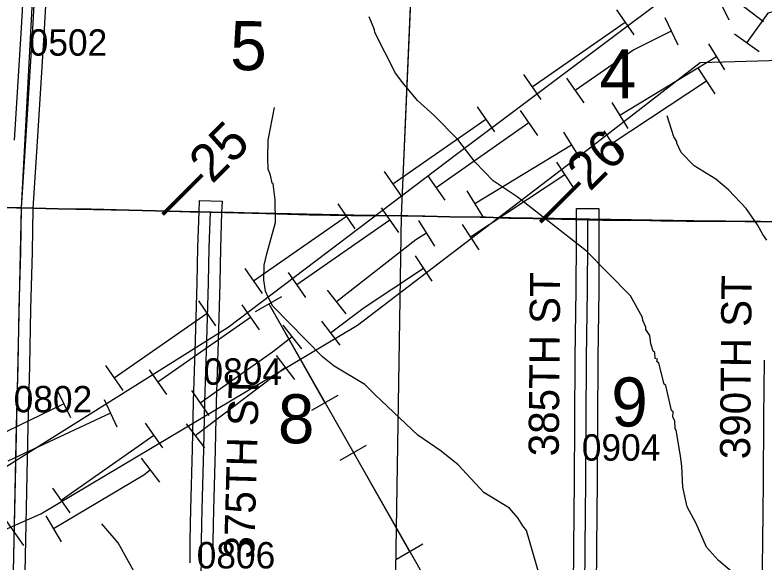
# Model space of a CAD drawing. Extents: x -132.8 to -73.3, y -60 to -26.
# Drawn here: x -103.169 to -101.183, y -52.674 to -51.225 of the extents above; entities that cross this region are included whole.
import ezdxf

# ---------------------------------------------------------------- set-up
doc = ezdxf.new("R2010")
doc.units = 0
for name, color, linetype in [('tdCoHydroRiver', 7, 'Continuous'), ('tdCoPipe', 7, 'Continuous'), ('tdCoPipe1', 7, 'Continuous'), ('tdCoPipe2', 7, 'Continuous'), ('tdCoPipe3', 7, 'Continuous'), ('tdCoPipe4', 7, 'Continuous'), ('tdCoPriCL', 7, 'Continuous'), ('tdCoPrimary', 7, 'Continuous'), ('tdCoPriNonDiv', 7, 'Continuous'), ('tdCoPriNonDivCL', 7, 'Continuous'), ('tdCoSecRdNmbr', 7, 'Continuous'), ('tdCoSecRdTxt', 7, 'Continuous'), ('tdCoSecRteBand', 7, 'Continuous'), ('tdCoSecRteCL', 7, 'Continuous'), ('tdCoSectLine', 7, 'Continuous'), ('tdCoSectLinePart', 7, 'Continuous'), ('tdCoSectNmbr', 7, 'Continuous'), ('tdCoSurfConc', 7, 'Continuous'), ('tdCoSurfEarth', 7, 'Continuous'), ('tdCoSurfGravel', 7, 'Continuous'), ('tdStHwyPriRefPost1', 7, 'Continuous'), ('tdStHwyPriRefPost5', 7, 'Continuous')]:
    doc.layers.add(name, color=color, linetype=linetype)

msp = doc.modelspace()

# ---------------------------------------------------------------- linework, layer by layer
at = {"layer": 'tdCoHydroRiver'}
for points in [[(-101.2524, -52.7141), (-101.3035, -52.6704), (-101.3359, -52.6349), (-101.3629, -52.5728), (-101.3872, -52.5281), (-101.3986, -52.4758), (-101.4006, -52.4205), (-101.4047, -52.3936), (-101.4088, -52.3667), (-101.4158, -52.3255), (-101.4189, -52.3207), (-101.42, -52.3002), (-101.4245, -52.2906), (-101.4242, -52.2764), (-101.4288, -52.2731), (-101.4432, -52.2066), (-101.4478, -52.2033), (-101.4624, -52.1478), (-101.467, -52.1429), (-101.4653, -52.1367), (-101.4715, -52.1349), (-101.4728, -52.1191), (-101.4774, -52.1159), (-101.4833, -52.0968), (-101.486, -52.0747), (-101.4967, -52.0586), (-101.4965, -52.0523), (-101.504, -52.0348), (-101.5054, -52.0269), (-101.5373, -51.9694), (-101.6546, -51.85), (-101.8376, -51.7071), (-101.9014, -51.6646), (-101.9492, -51.6147), (-101.9952, -51.5553), (-102.0585, -51.4907), (-102.1018, -51.4519), (-102.1403, -51.4053), (-102.1602, -51.3796), (-102.2146, -51.2711), (-102.216, -51.2648), (-102.225, -51.2409), (-102.2295, -51.2297)], [(-101.7691, -52.7404), (-101.8131, -52.5911), (-101.8223, -52.5783), (-101.8361, -52.5574), (-101.8576, -52.5317), (-101.9261, -52.4907), (-101.9939, -52.4167), (-102.0389, -52.3809), (-102.1011, -52.3385), (-102.2139, -52.2319), (-102.2417, -52.2044), (-102.3227, -52.1553), (-102.3537, -52.1309), (-102.4849, -51.997), (-102.497, -51.9747), (-102.5045, -51.9572), (-102.5086, -51.9271), (-102.5077, -51.8877), (-102.5007, -51.8579), (-102.4783, -51.7747), (-102.4786, -51.7148), (-102.4839, -51.6721), (-102.4871, -51.6704), (-102.4913, -51.6498), (-102.4973, -51.6339), (-102.4982, -51.6039), (-102.4971, -51.5566), (-102.481, -51.4702)], [(-101.1757, -51.8213), (-101.1865, -51.8069), (-101.2001, -51.7813), (-101.2307, -51.738), (-101.2769, -51.6881), (-101.311, -51.6605), (-101.3686, -51.6245), (-101.4026, -51.5891), (-101.4147, -51.5651), (-101.4146, -51.5604), (-101.4222, -51.5476), (-101.4399, -51.492)], [(-102.7884, -53.4385), (-102.7908, -53.4021), (-102.7982, -53.3799), (-102.8196, -53.3478), (-102.8253, -53.3209), (-102.8152, -53.2233), (-102.8102, -53.2092), (-102.7906, -53.1813), (-102.7675, -53.1345), (-102.7577, -53.0511), (-102.757, -53.018), (-102.7434, -52.9062), (-102.7789, -52.8692), (-102.7972, -52.8388), (-102.8075, -52.8086), (-102.8073, -52.7991), (-102.8136, -52.7958), (-102.8222, -52.7562), (-102.895, -52.6236), (-102.938, -52.5737)]]:
    msp.add_lwpolyline(points, dxfattribs=at)
at = {"layer": 'tdCoPipe'}
for p, q in [((-102.5312, -52.0105), (-102.4612, -51.9706)), ((-102.382, -52.2723), (-102.3119, -52.2324)), ((-102.3067, -52.4046), (-102.2368, -52.3647)), ((-102.1576, -52.6665), (-102.0875, -52.6265))]:
    msp.add_line(p, q, dxfattribs=at)
for points in [[(-106.6671, -54.5571), (-105.9708, -54.1237), (-105.1671, -53.5295), (-104.7705, -53.2433), (-104.207, -53.0398), (-103.8541, -52.8361), (-102.6036, -52.052), (-101.9951, -51.5911), (-101.0346, -50.8708), (-100.5591, -50.5484), (-99.9189, -50.1059), (-99.1723, -49.6596), (-98.159, -49.0099), (-97.0524, -48.2985), (-96.1735, -47.7494), (-95.252, -47.1714), (-94.4582, -46.6704), (-93.6194, -46.1166), (-93.0613, -45.7699), (-92.2048, -45.2362), (-91.3609, -44.7342), (-90.4726, -44.2091)], [(-104.0512, -52.9653), (-103.1005, -52.5469), (-102.2605, -52.0468), (-101.6377, -51.5722), (-101.3527, -51.3513), (-100.9553, -51.3392), (-100.4576, -50.8006), (-100.1432, -50.6121), (-99.4978, -50.3207), (-98.9211, -50.0559), (-98.2327, -49.6124), (-97.5744, -49.1683), (-97.1816, -48.87), (-97.0475, -48.4615), (-95.4651, -47.4116), (-95.1326, -47.2214), (-94.8143, -47.1462), (-94.7069, -46.9834)], [(-102.4961, -51.9905), (-101.8635, -53.1015), (-101.0943, -53.8893), (-100.3633, -54.3704)], [(-102.4961, -51.9905), (-102.347, -52.2524)], [(-102.2717, -52.3846), (-102.1226, -52.6465)]]:
    msp.add_lwpolyline(points, dxfattribs=at)
at = {"layer": 'tdCoPipe1'}
for p, q in [((-101.5744, -51.2118), (-101.5286, -51.2776)), ((-101.8207, -51.3832), (-101.7749, -51.449)), ((-101.9438, -51.4688), (-101.898, -51.5347)), ((-102.19, -51.6402), (-102.1442, -51.706)), ((-102.3132, -51.7259), (-102.2674, -51.7917)), ((-102.5594, -51.8972), (-102.5136, -51.963)), ((-102.6825, -51.9829), (-102.6367, -52.0487)), ((-102.9288, -52.1542), (-102.883, -52.2201)), ((-103.0565, -52.2196), (-103.0216, -52.2918))]:
    msp.add_line(p, q, dxfattribs=at)
for points in [[(-101.5515, -51.2447), (-101.7978, -51.4161)], [(-101.9209, -51.5017), (-102.1671, -51.6731)], [(-102.2903, -51.7588), (-102.5365, -51.9301)], [(-102.6596, -52.0158), (-102.9059, -52.1872)], [(-103.0391, -52.2557), (-103.3092, -52.3861)]]:
    msp.add_lwpolyline(points, dxfattribs=at)
at = {"layer": 'tdCoPipe2'}
for p, q in [((-101.3119, -51.166), (-101.2766, -51.2379)), ((-101.4465, -51.2321), (-101.4112, -51.3041)), ((-101.7064, -51.3924), (-101.6605, -51.4581)), ((-101.8294, -51.4782), (-101.7835, -51.544)), ((-102.0753, -51.65), (-102.0294, -51.7157)), ((-102.1983, -51.7359), (-102.1524, -51.8016)), ((-102.4443, -51.9076), (-102.3984, -51.9733)), ((-102.5673, -51.9935), (-102.5214, -52.0592)), ((-102.8133, -52.1652), (-102.7674, -52.231)), ((-102.9325, -52.2438), (-102.8985, -52.3165))]:
    msp.add_line(p, q, dxfattribs=at)
for points in [[(-101.4289, -51.2681), (-101.5285, -51.317), (-101.6834, -51.4252)], [(-101.8064, -51.5111), (-102.0524, -51.6829)], [(-102.1754, -51.7687), (-102.4213, -51.9405)], [(-102.5443, -52.0264), (-102.7903, -52.1981)], [(-102.9155, -52.2802), (-103.1873, -52.4072)]]:
    msp.add_lwpolyline(points, dxfattribs=at)
at = {"layer": 'tdCoPipe3'}
for p, q in [((-101.2485, -51.1942), (-101.1845, -51.2425)), ((-101.3299, -51.3015), (-101.2882, -51.37)), ((-101.5862, -51.4574), (-101.5445, -51.5259)), ((-101.7143, -51.5354), (-101.6726, -51.6039)), ((-101.9706, -51.6914), (-101.9289, -51.7599)), ((-102.0987, -51.7694), (-102.057, -51.8379)), ((-102.3409, -51.954), (-102.2914, -52.0171)), ((-102.4589, -52.0465), (-102.4095, -52.1096)), ((-102.7007, -52.2204), (-102.6547, -52.286)), ((-102.8235, -52.3066), (-102.7774, -52.3722)), ((-103.069, -52.4789), (-103.023, -52.5445)), ((-103.1918, -52.5651), (-103.1458, -52.6307))]:
    msp.add_line(p, q, dxfattribs=at)
for points in [[(-101.309, -51.3357), (-101.5653, -51.4917)], [(-101.6934, -51.5697), (-101.9497, -51.7256)], [(-102.0778, -51.8036), (-102.1057, -51.8206), (-102.3162, -51.9855)], [(-102.4342, -52.078), (-102.4859, -52.1186), (-102.6777, -52.2532)], [(-102.8005, -52.3394), (-103.046, -52.5117)]]:
    msp.add_lwpolyline(points, dxfattribs=at)
at = {"layer": 'tdCoPipe4'}
for p, q in [((-101.2616, -51.275), (-101.1964, -51.3216)), ((-101.3575, -51.367), (-101.3133, -51.4338)), ((-101.6078, -51.5324), (-101.5636, -51.5993)), ((-101.7329, -51.6151), (-101.6887, -51.682)), ((-101.9832, -51.7806), (-101.939, -51.8474)), ((-102.1083, -51.8633), (-102.0641, -51.9302)), ((-102.3565, -52.0362), (-102.308, -52.1)), ((-102.476, -52.1269), (-102.4275, -52.1908)), ((-102.7148, -52.3084), (-102.6664, -52.3722)), ((-102.8343, -52.3991), (-102.7858, -52.463)), ((-103.0871, -52.5518), (-103.0462, -52.6207))]:
    msp.add_line(p, q, dxfattribs=at)
for points in [[(-100.9758, -51.1686), (-101.1734, -51.2204), (-101.229, -51.2983)], [(-101.3354, -51.4004), (-101.5857, -51.5658)], [(-101.7108, -51.6486), (-101.9611, -51.814)], [(-102.0862, -51.8967), (-102.2434, -52.0006), (-102.3323, -52.0681)], [(-102.4517, -52.1588), (-102.6906, -52.3403)], [(-102.8101, -52.431), (-102.8271, -52.444), (-103.0666, -52.5863)]]:
    msp.add_lwpolyline(points, dxfattribs=at)
at = {"layer": 'tdCoPriCL'}
msp.add_lwpolyline([(-101.1472, -51.7734), (-101.1925, -51.7725), (-101.284, -51.7712), (-101.3893, -51.771), (-101.4564, -51.7703), (-101.5151, -51.7688), (-101.5841, -51.7685), (-101.6115, -51.7683), (-101.651, -51.7674), (-101.7097, -51.7661), (-101.8386, -51.7636), (-101.8597, -51.7631), (-101.8818, -51.7626), (-101.9209, -51.7612), (-101.936, -51.7606), (-102.0159, -51.7596), (-102.082, -51.7584), (-102.1277, -51.7574), (-102.143, -51.7572), (-102.2106, -51.7562), (-102.2137, -51.7562), (-102.2738, -51.7567), (-102.2778, -51.7567), (-102.339, -51.7547), (-102.3886, -51.7542), (-102.4381, -51.7522), (-102.5037, -51.751), (-102.5898, -51.7488), (-102.6512, -51.7477), (-102.704, -51.7468), (-102.7609, -51.7453), (-102.867, -51.7421), (-102.9671, -51.7399), (-103.0544, -51.7387), (-103.1516, -51.7363), (-103.1644, -51.736), (-103.246, -51.7338)], dxfattribs=at)
at = {"layer": 'tdCoPrimary'}
for points in [[(-103.8642, -51.7318), (-103.8237, -51.7315), (-103.7707, -51.7303), (-103.6777, -51.733), (-103.5872, -51.7328), (-103.491, -51.7323), (-103.3929, -51.7328), (-103.2456, -51.7338), (-103.164, -51.736), (-103.1512, -51.7363), (-103.054, -51.7387), (-102.9667, -51.7399), (-102.8666, -51.7421), (-102.7606, -51.7453), (-102.7036, -51.7468), (-102.6508, -51.7477), (-102.5894, -51.7488), (-102.5033, -51.751), (-102.4378, -51.7522), (-102.3882, -51.7542), (-102.3386, -51.7547), (-102.2775, -51.7567), (-102.2735, -51.7567)], [(-103.8642, -51.7318), (-103.8237, -51.7315), (-103.7707, -51.7303), (-103.6777, -51.733), (-103.5872, -51.7328), (-103.491, -51.7323), (-103.3929, -51.7328), (-103.2456, -51.7338), (-103.164, -51.736), (-103.1512, -51.7363), (-103.054, -51.7387), (-102.9667, -51.7399), (-102.8666, -51.7421), (-102.7606, -51.7453), (-102.7036, -51.7468), (-102.6508, -51.7477), (-102.5894, -51.7488), (-102.5033, -51.751), (-102.4378, -51.7522), (-102.3882, -51.7542), (-102.3386, -51.7547), (-102.2775, -51.7567), (-102.2735, -51.7567)], [(-103.2456, -51.7338), (-103.164, -51.736), (-103.1512, -51.7363), (-103.054, -51.7387), (-102.9667, -51.7399), (-102.8666, -51.7421), (-102.7606, -51.7453), (-102.7036, -51.7468), (-102.6508, -51.7477), (-102.5894, -51.7488), (-102.5033, -51.751), (-102.4378, -51.7522), (-102.3882, -51.7542), (-102.3386, -51.7547), (-102.2775, -51.7567), (-102.2735, -51.7567), (-102.2133, -51.7562), (-102.2102, -51.7562), (-102.1273, -51.7574), (-102.0817, -51.7584), (-102.0156, -51.7596), (-101.9357, -51.7606), (-101.9205, -51.7612), (-101.8814, -51.7626), (-101.8593, -51.7631), (-101.8382, -51.7636), (-101.7093, -51.7661), (-101.6506, -51.7674), (-101.6111, -51.7683), (-101.5838, -51.7685), (-101.5147, -51.7688), (-101.456, -51.7703), (-101.3889, -51.771), (-101.2836, -51.7712), (-101.1921, -51.7725), (-101.1468, -51.7734)], [(-102.2735, -51.7567), (-102.2133, -51.7562), (-102.2102, -51.7562)], [(-102.2735, -51.7567), (-102.2133, -51.7562), (-102.2102, -51.7562)], [(-102.2102, -51.7562), (-102.1273, -51.7574), (-102.0817, -51.7584), (-102.0156, -51.7596), (-101.9357, -51.7606), (-101.9205, -51.7612)], [(-102.2102, -51.7562), (-102.1273, -51.7574), (-102.0817, -51.7584), (-102.0156, -51.7596), (-101.9357, -51.7606), (-101.9205, -51.7612)], [(-101.9205, -51.7612), (-101.8814, -51.7626), (-101.8593, -51.7631)], [(-101.9205, -51.7612), (-101.8814, -51.7626), (-101.8593, -51.7631)], [(-101.8593, -51.7631), (-101.8382, -51.7636), (-101.7093, -51.7661), (-101.6506, -51.7674), (-101.6111, -51.7683), (-101.5838, -51.7685), (-101.5147, -51.7688), (-101.456, -51.7703), (-101.3889, -51.771), (-101.2836, -51.7712), (-101.1921, -51.7725), (-101.1468, -51.7734), (-101.1189, -51.774), (-101.0299, -51.7754), (-100.9702, -51.7762), (-100.86, -51.7776), (-100.7561, -51.7786), (-100.7193, -51.7791)], [(-101.8593, -51.7631), (-101.8382, -51.7636), (-101.7093, -51.7661), (-101.6506, -51.7674), (-101.6111, -51.7683), (-101.5838, -51.7685), (-101.5147, -51.7688), (-101.456, -51.7703), (-101.3889, -51.771), (-101.2836, -51.7712), (-101.1921, -51.7725), (-101.1468, -51.7734), (-101.1189, -51.774), (-101.0299, -51.7754), (-100.9702, -51.7762), (-100.86, -51.7776), (-100.7561, -51.7786), (-100.7193, -51.7791)]]:
    msp.add_lwpolyline(points, dxfattribs=at)
at = {"layer": 'tdCoPriNonDiv'}
msp.add_lwpolyline([(-103.246, -51.7338), (-103.0544, -51.7387), (-102.867, -51.7421), (-102.5037, -51.751), (-102.3886, -51.7542), (-102.2778, -51.7567), (-102.1277, -51.7574), (-101.936, -51.7606), (-101.6115, -51.7683), (-101.5151, -51.7688), (-101.3893, -51.771), (-101.1925, -51.7725), (-100.8603, -51.7776), (-100.6488, -51.7801), (-100.3965, -51.791), (-100.3235, -51.7927), (-100.139, -51.8023), (-99.9395, -51.8087), (-99.5617, -51.8198), (-99.3842, -51.8285), (-99.1754, -51.8377)], dxfattribs=at)
at = {"layer": 'tdCoPriNonDivCL'}
msp.add_lwpolyline([(-103.246, -51.7338), (-103.1644, -51.736), (-103.1516, -51.7363), (-103.0544, -51.7387), (-102.9671, -51.7399), (-102.867, -51.7421), (-102.7609, -51.7453), (-102.704, -51.7468), (-102.6512, -51.7477), (-102.5898, -51.7488), (-102.5037, -51.751), (-102.4381, -51.7522), (-102.3886, -51.7542), (-102.339, -51.7547), (-102.2778, -51.7567), (-102.2738, -51.7567), (-102.2137, -51.7562), (-102.2106, -51.7562), (-102.1277, -51.7574), (-102.082, -51.7584), (-102.0159, -51.7596), (-101.936, -51.7606), (-101.9209, -51.7612), (-101.8818, -51.7626), (-101.8597, -51.7631), (-101.8386, -51.7636), (-101.7097, -51.7661), (-101.651, -51.7674), (-101.6115, -51.7683), (-101.5841, -51.7685), (-101.5151, -51.7688), (-101.4564, -51.7703), (-101.3893, -51.771), (-101.284, -51.7712), (-101.1925, -51.7725), (-101.1472, -51.7734)], dxfattribs=at)
msp.add_lwpolyline([(-103.246, -51.7338), (-103.1644, -51.736), (-103.1516, -51.7363), (-103.0544, -51.7387), (-102.9671, -51.7399), (-102.867, -51.7421), (-102.7609, -51.7453), (-102.704, -51.7468), (-102.6512, -51.7477), (-102.5898, -51.7488), (-102.5037, -51.751), (-102.4381, -51.7522), (-102.3886, -51.7542), (-102.339, -51.7547), (-102.2778, -51.7567), (-102.2738, -51.7567), (-102.2137, -51.7562), (-102.2106, -51.7562), (-102.1277, -51.7574), (-102.082, -51.7584), (-102.0159, -51.7596), (-101.936, -51.7606), (-101.9209, -51.7612), (-101.8818, -51.7626), (-101.8597, -51.7631), (-101.8386, -51.7636), (-101.7097, -51.7661), (-101.651, -51.7674), (-101.6115, -51.7683), (-101.5841, -51.7685), (-101.5151, -51.7688), (-101.4564, -51.7703), (-101.3893, -51.771), (-101.284, -51.7712), (-101.1925, -51.7725), (-101.1472, -51.7734)], dxfattribs=at)
at = {"layer": 'tdCoSecRteBand'}
for points in [[(-103.1695, -51.5565), (-103.1603, -51.4025), (-103.1603, -51.4024), (-103.1603, -51.4023), (-103.151, -51.2595), (-103.1428, -51.1033), (-103.1428, -51.1033), (-103.1428, -51.1033), (-103.1382, -51.0149), (-103.1365, -50.9564), (-103.1342, -50.867), (-103.1921, -50.8653)], [(-103.0829, -51.1065), (-103.0911, -51.2628), (-103.0911, -51.263), (-103.0911, -51.2632), (-103.1005, -51.4061), (-103.1096, -51.5602), (-103.1096, -51.5603), (-103.1096, -51.5604), (-103.1212, -51.7375), (-103.1233, -51.8529), (-103.1233, -51.853), (-103.1233, -51.8532), (-103.1275, -52.0047), (-103.1305, -52.1543), (-103.1305, -52.1544), (-103.1305, -52.1544), (-103.1344, -52.3142), (-103.1379, -52.4877), (-103.1379, -52.4878), (-103.1379, -52.4879), (-103.1421, -52.6589), (-103.1448, -52.8291)], [(-102.7046, -52.6767), (-102.7046, -52.6213), (-102.7046, -52.6209), (-102.7046, -52.6205), (-102.7034, -52.5736), (-102.7024, -52.5349), (-102.7024, -52.5349), (-102.7024, -52.5349), (-102.6982, -52.3747), (-102.6957, -52.25), (-102.6957, -52.2498), (-102.6957, -52.2496), (-102.6903, -52.0877), (-102.6858, -51.9345), (-102.6839, -51.8414), (-102.6839, -51.8412), (-102.6839, -51.841), (-102.6808, -51.7468), (-102.6798, -51.7168), (-102.6199, -51.7187), (-102.6208, -51.7487), (-102.6239, -51.8428), (-102.6259, -51.9359), (-102.6259, -51.936), (-102.6259, -51.9361), (-102.6303, -52.0895), (-102.6303, -52.0896), (-102.6303, -52.0896), (-102.6357, -52.2514), (-102.6382, -52.376), (-102.6382, -52.3761), (-102.6382, -52.3762), (-102.6424, -52.5365), (-102.6434, -52.5752), (-102.6446, -52.6217), (-102.6446, -52.677)], [(-101.6883, -52.745), (-101.687, -52.6357), (-101.6858, -52.46), (-101.6848, -52.3049), (-101.6848, -52.3049), (-101.6848, -52.3049), (-101.6836, -52.1332), (-101.6836, -52.1331), (-101.6836, -52.133), (-101.6809, -51.9537), (-101.6806, -51.8239), (-101.6806, -51.7674), (-101.6806, -51.7374), (-101.6206, -51.7374), (-101.6206, -51.7674), (-101.6206, -51.824), (-101.6206, -51.824), (-101.6206, -51.824), (-101.6209, -51.954), (-101.6209, -51.9542), (-101.6209, -51.9544), (-101.6236, -52.1338), (-101.6248, -52.3053), (-101.6258, -52.4604), (-101.6258, -52.4604), (-101.6258, -52.4604), (-101.627, -52.6362), (-101.627, -52.6363), (-101.627, -52.6364), (-101.6283, -52.7457)], [(-101.1953, -53.4723), (-101.1929, -53.3018), (-101.1919, -53.133), (-101.1919, -53.1329), (-101.1919, -53.1328), (-101.1899, -52.9649), (-101.1889, -52.7939), (-101.1889, -52.7938), (-101.1889, -52.7937), (-101.1884, -52.7531), (-101.1867, -52.6193), (-101.1847, -52.4643), (-101.1833, -52.2917), (-101.1833, -52.2917), (-101.1833, -52.2916), (-101.1815, -52.14)]]:
    msp.add_lwpolyline(points, dxfattribs=at)
at = {"layer": 'tdCoSecRteCL'}
for points in [[(-103.1807, -53.2381), (-103.1797, -53.1756), (-103.1773, -52.9981), (-103.1748, -52.8287), (-103.1721, -52.6583), (-103.1679, -52.4871), (-103.1644, -52.3135), (-103.1605, -52.1537), (-103.1575, -52.004), (-103.1533, -51.8524), (-103.1512, -51.7363), (-103.1395, -51.5584), (-103.1304, -51.4043), (-103.121, -51.2612), (-103.1129, -51.1049), (-103.1082, -51.0161), (-103.1065, -50.9572), (-103.1035, -50.8379)], [(-102.6752, -53.2468), (-102.6739, -53.1308), (-102.6714, -52.9512), (-102.6677, -52.8003), (-102.6684, -52.7734), (-102.6702, -52.7557), (-102.6744, -52.7365), (-102.6756, -52.7263), (-102.6746, -52.677), (-102.6746, -52.6213), (-102.6734, -52.5744), (-102.6724, -52.5357), (-102.6682, -52.3754), (-102.6657, -52.2506), (-102.6603, -52.0886), (-102.6559, -51.9352), (-102.6539, -51.842), (-102.6508, -51.7477)], [(-101.6649, -53.2636), (-101.663, -53.1201), (-101.6617, -52.9665), (-101.659, -52.8005), (-101.6583, -52.7453), (-101.657, -52.636), (-101.6558, -52.4602), (-101.6548, -52.3051), (-101.6536, -52.1334), (-101.6509, -51.9539), (-101.6506, -51.824), (-101.6506, -51.7674)]]:
    msp.add_lwpolyline(points, dxfattribs=at)
at = {"layer": 'tdCoSectLine'}
for points in [[(-103.1516, -51.7363), (-103.1038, -50.8379)], [(-102.1442, -51.7572), (-102.1053, -50.8641)], [(-104.0911, -51.7284), (-103.1516, -51.7363)], [(-103.1737, -52.739), (-103.1516, -51.7363)], [(-103.1516, -51.7363), (-102.1442, -51.7572)], [(-102.16, -52.7518), (-102.1442, -51.7572)], [(-102.1442, -51.7572), (-101.1472, -51.7734)]]:
    msp.add_lwpolyline(points, dxfattribs=at)
at = {"layer": 'tdCoSectLinePart'}
for points in [[(-102.1442, -51.7572), (-102.1066, -50.8938)], [(-103.1216, -51.7369), (-102.6811, -51.7461)], [(-102.6211, -51.7473), (-102.1442, -51.7572)], [(-102.16, -52.7518), (-102.1442, -51.7572)], [(-102.1442, -51.7572), (-101.681, -51.7647)], [(-101.621, -51.7657), (-101.1772, -51.7729)]]:
    msp.add_lwpolyline(points, dxfattribs=at)
at = {"layer": 'tdCoSurfConc'}
msp.add_lwpolyline([(-103.1962, -54.2416), (-103.1948, -54.1118), (-103.1916, -53.9463), (-103.1901, -53.8052), (-103.1888, -53.7398), (-103.1871, -53.656), (-103.1844, -53.4987), (-103.1822, -53.3342), (-103.1807, -53.2381), (-103.1797, -53.1756), (-103.1773, -52.9981), (-103.1748, -52.8287), (-103.1721, -52.6583), (-103.1679, -52.4871), (-103.1644, -52.3135), (-103.1605, -52.1537), (-103.1575, -52.004), (-103.1533, -51.8524), (-103.1512, -51.7363)], dxfattribs=at)
at = {"layer": 'tdCoSurfEarth'}
msp.add_lwpolyline([(-102.6752, -53.2468), (-102.6739, -53.1308), (-102.6714, -52.9512), (-102.6677, -52.8003), (-102.6684, -52.7734), (-102.6702, -52.7557), (-102.6744, -52.7365), (-102.6756, -52.7263), (-102.6746, -52.677), (-102.6746, -52.6213), (-102.6734, -52.5744)], dxfattribs=at)
at = {"layer": 'tdCoSurfGravel'}
for points in [[(-103.1512, -51.7363), (-103.1395, -51.5584), (-103.1304, -51.4043), (-103.121, -51.2612), (-103.1129, -51.1049), (-103.1082, -51.0161), (-103.1065, -50.9572), (-103.1035, -50.8379)], [(-102.6734, -52.5744), (-102.6724, -52.5357), (-102.6682, -52.3754), (-102.6657, -52.2506), (-102.6603, -52.0886), (-102.6559, -51.9352), (-102.6539, -51.842), (-102.6508, -51.7477)], [(-101.6583, -52.7453), (-101.657, -52.636), (-101.6558, -52.4602), (-101.6548, -52.3051), (-101.6536, -52.1334), (-101.6509, -51.9539), (-101.6506, -51.824), (-101.6506, -51.7674)]]:
    msp.add_lwpolyline(points, dxfattribs=at)

# ---------------------------------------------------------------- texts
at = {"layer": 'tdCoSecRdNmbr'}
for s, rotation, p in [('0502', 359.9223, (-103.1323, -51.3328)), ('0804', 359.9226, (-102.6691, -52.2048)), ('0802', 359.9222, (-103.1722, -52.2778)), ('0904', 359.9233, (-101.6662, -52.4059)), ('0806', 359.9226, (-102.687, -52.6913))]:
    msp.add_text(s, height=0.07, rotation=rotation, dxfattribs=at).set_placement(p)
at = {"layer": 'tdCoSecRdTxt'}
for s, rotation, p in [('385TH ST', 89.5161, (-101.7274, -52.3947)), ('390TH ST', 89.4677, (-101.2202, -52.4025)), ('375TH ST', 88.4219, (-102.5349, -52.6661))]:
    msp.add_text(s, height=0.08, rotation=rotation, dxfattribs=at).set_placement(p)
at = {"layer": 'tdCoSectNmbr'}
for s, rotation, p in [('5', 359.9225, (-102.5982, -51.3714)), ('4', 359.9233, (-101.6189, -51.446)), ('9', 359.9233, (-101.5881, -52.3154)), ('8', 359.9226, (-102.4717, -52.3599))]:
    msp.add_text(s, height=0.13, rotation=rotation, dxfattribs=at).set_placement(p)
at = {"layer": 'tdStHwyPriRefPost1'}
for s, p in [('‒‒25', (-102.751, -51.7799)), ('‒‒26', (-101.7498, -51.8))]:
    msp.add_text(s, height=0.1, rotation=45, dxfattribs=at).set_placement(p)
at = {"layer": 'tdStHwyPriRefPost5'}
msp.add_text('‒‒25', height=0.1, rotation=45, dxfattribs=at).set_placement((-102.751, -51.7799))

doc.saveas('drawing.dxf')
